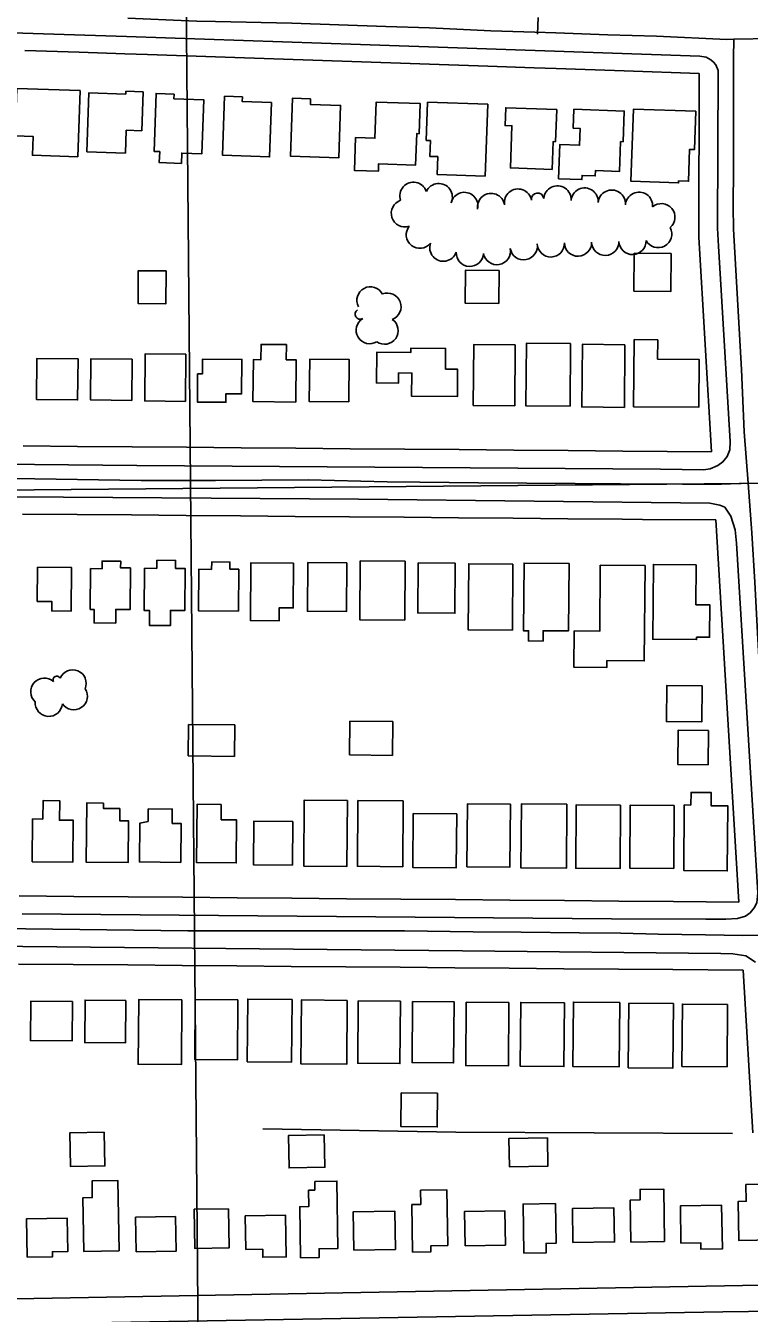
# Model space of a CAD drawing. Extents: x -2233 to 187241, y 4582 to 150524.
# Drawn here: x 113887 to 114418, y 57473 to 58418 of the extents above; entities that cross this region are included whole.
import ezdxf

# ---------------------------------------------------------------- set-up
doc = ezdxf.new("R2010")
doc.units = 0
for name, color, linetype in [('BLDG', 7, 'Continuous'), ('GE_X_CL_2000', 7, 'Continuous'), ('GRID', 7, 'Continuous'), ('ROAD', 7, 'Continuous'), ('RW_X_Fee_RW', 7, 'Continuous'), ('TREES', 7, 'Continuous'), ('WALL', 7, 'Continuous')]:
    doc.layers.add(name, color=color, linetype=linetype)

msp = doc.modelspace()

# ---------------------------------------------------------------- linework, layer by layer
at = {"layer": 'BLDG'}
for points in [[(113927.27, 58370.42), (113925.58, 58321.86), (113892.3, 58323.03), (113892.79, 58336.86), (113879.71, 58337.31), (113880.92, 58372.04)], [(113960.86, 58367.84), (113960.93, 58369.9), (113973.51, 58369.46), (113972.52, 58340.96), (113961.13, 58341.36), (113960.54, 58324.55), (113932.34, 58325.53), (113933.85, 58368.79)], [(113996.27, 58367.9), (113996.15, 58364.42), (114018.06, 58363.66), (114016.67, 58324.03), (114001.89, 58324.55), (114001.62, 58317.03), (113985.43, 58317.6), (113985.71, 58325.62), (113981.65, 58325.76), (113983.12, 58368.36)], [(114046.46, 58365.8), (114046.34, 58362.38), (114067.69, 58361.64), (114066.29, 58321.73), (114031.88, 58322.93), (114033.39, 58366.26)], [(114096.48, 58364.3), (114096.35, 58360.31), (114118.44, 58359.53), (114117.09, 58321.07), (114081.61, 58322.32), (114083.09, 58364.76)], [(114176.13, 58338.78), (114174.3, 58338.84), (114173.5, 58315.78), (114146.37, 58316.73), (114146.18, 58311.25), (114128.58, 58311.85), (114129.42, 58336), (114143.68, 58335.51), (114144.61, 58361.98), (114176.91, 58360.85)], [(114224.62, 58307.67), (114189.28, 58308.91), (114189.74, 58321.98), (114183.99, 58322.18), (114184.39, 58333.81), (114181.33, 58333.93), (114182.32, 58361.92), (114226.46, 58360.37)], [(114276.16, 58332.89), (114274.37, 58332.96), (114273.67, 58312.61), (114243.07, 58313.67), (114244.15, 58344.61), (114239.18, 58344.79), (114239.64, 58357.84), (114276.99, 58356.53)], [(114325.79, 58332.94), (114323.9, 58333), (114323.14, 58311.17), (114305.4, 58311.8), (114305.26, 58307.88), (114295.64, 58308.21), (114295.54, 58305.18), (114278.39, 58305.78), (114279.26, 58330.78), (114293.8, 58330.28), (114294.23, 58342.56), (114289.11, 58342.74), (114289.6, 58356.74), (114326.57, 58355.44)], [(114379.02, 58355.25), (114378.04, 58327.17), (114374.54, 58327.29), (114373.72, 58303.97), (114366.49, 58304.22), (114366.43, 58302.71), (114331.52, 58303.94), (114333.37, 58356.84)], [(114361.02, 58250.8), (114360.79, 58223.13), (114333.63, 58223.36), (114333.87, 58251.03)], [(113990.49, 58238.11), (113990.29, 58214.06), (113969.83, 58214.24), (113970.04, 58238.28)], [(114234.5, 58214.26), (114209.85, 58214.46), (114210.05, 58238.58), (114234.71, 58238.37)], [(114351.09, 58187.66), (114350.98, 58173.46), (114381.48, 58173.2), (114381.18, 58138.12), (114333.43, 58138.53), (114333.85, 58187.81)], [(114085.67, 58141.93), (114085.93, 58172.88), (114078.56, 58172.93), (114078.66, 58184.03), (114060.08, 58184.19), (114059.98, 58172.97), (114054.43, 58173.02), (114054.17, 58142.21)], [(114195.34, 58166.08), (114204.29, 58166.01), (114204.11, 58145.88), (114170.59, 58146.16), (114170.73, 58163.23), (114161.02, 58163.31), (114160.96, 58155.86), (114144.72, 58156), (114144.92, 58178.49), (114170.02, 58178.28), (114170.05, 58181.48), (114195.46, 58181.27)], [(114246.58, 58183.95), (114246.2, 58139.15), (114215.83, 58139.41), (114216.22, 58184.21)], [(114287.17, 58184.79), (114286.78, 58138.98), (114254.36, 58139.26), (114254.75, 58185.07)], [(114327.06, 58184.02), (114326.67, 58138.04), (114295.43, 58138.3), (114295.83, 58184.29)], [(113925.79, 58173.72), (113925.53, 58143.48), (113895.43, 58143.73), (113895.69, 58173.98)], [(113965.43, 58173.39), (113965.18, 58143.17), (113935.07, 58143.43), (113935.32, 58173.64)], [(114004.87, 58176.94), (114004.57, 58142.44), (113974.74, 58142.7), (113975.04, 58177.2)], [(114013.57, 58162.61), (114017.07, 58162.58), (114017.16, 58173.42), (114046.08, 58173.17), (114045.86, 58147.87), (114034.36, 58147.97), (114034.3, 58141.74), (114013.39, 58141.91)], [(114124.5, 58142.07), (114124.77, 58173.02), (114095.77, 58173.26), (114095.5, 58142.32)], [(113895.87, 57995.55), (113906.61, 57995.47), (113906.54, 57988.62), (113920.82, 57988.5), (113921.09, 58020.51), (113896.08, 58020.72)], [(113943.47, 58019.65), (113943.51, 58025.22), (113957.1, 58025.11), (113957.05, 58020.26), (113964.27, 58020.19), (113964.01, 57989.66), (113953.53, 57989.74), (113953.44, 57979.8), (113937.53, 57979.93), (113937.62, 57989.73), (113934.76, 57989.75), (113935.01, 58019.71)], [(113983.68, 58019.87), (113983.72, 58025.91), (113997.43, 58025.79), (113997.39, 58019.88), (114004.35, 58019.82), (114004.08, 57988.98), (113993.65, 57989.06), (113993.56, 57977.87), (113978.16, 57978), (113978.26, 57988.87), (113974.41, 57988.91), (113974.67, 58019.94)], [(114023.81, 58019.16), (114023.87, 58024.61), (114037.26, 58024.5), (114037.21, 58019.34), (114043.73, 58019.28), (114043.47, 57988.59), (114014.11, 57988.83), (114014.36, 58019.24)], [(114084.01, 58023.73), (114083.72, 57990.87), (114073.42, 57990.96), (114073.33, 57981.35), (114052.3, 57981.53), (114052.66, 58024)], [(114123.07, 58023.91), (114122.77, 57988.24), (114094.06, 57988.48), (114094.37, 58024.15)], [(114165.85, 58025.13), (114165.48, 57981.95), (114132.55, 57982.24), (114132.91, 58025.4)], [(114202.61, 58023.69), (114202.29, 57987.01), (114175.1, 57987.24), (114175.41, 58023.92)], [(114244.88, 58023.03), (114244.47, 57974.62), (114212.02, 57974.9), (114212.43, 58023.31)], [(114286.07, 58023.55), (114285.66, 57973.99), (114267.04, 57974.15), (114266.98, 57966.6), (114256.28, 57966.69), (114256.35, 57974.07), (114252.59, 57974.09), (114253.02, 58023.83)], [(114341.9, 58021.89), (114341.3, 57951.97), (114313.81, 57952.2), (114313.77, 57947.11), (114289.67, 57947.32), (114289.9, 57973.99), (114308.6, 57973.82), (114309.01, 58022.17)], [(114379.36, 58022.48), (114379.11, 57993.26), (114389.35, 57993.18), (114389.15, 57969.31), (114379.61, 57969.38), (114379.6, 57967.61), (114347.51, 57967.88), (114347.98, 58022.75)], [(114383.67, 57933.66), (114383.42, 57907.22), (114357.5, 57907.46), (114357.74, 57933.89)], [(114006.68, 57882.27), (114040.53, 57881.96), (114040.75, 57905), (114006.9, 57905.32)], [(114125.06, 57882.97), (114156.51, 57882.67), (114156.74, 57907.5), (114125.29, 57907.79)], [(114388.3, 57900.95), (114388.06, 57875.81), (114365.79, 57876.02), (114366.02, 57901.15)], [(113900.08, 57835.95), (113900.19, 57849.51), (113912.34, 57849.41), (113912.21, 57835.13), (113922.29, 57835.05), (113922.02, 57804.37), (113892.23, 57804.63), (113892.5, 57836.02)], [(113944.45, 57847.67), (113944.42, 57843.79), (113956.47, 57843.68), (113956.4, 57834.72), (113962.8, 57834.67), (113962.54, 57804.01), (113931.84, 57804.27), (113932.23, 57847.77)], [(114123.49, 57849.63), (114123.07, 57801.23), (114091.44, 57801.49), (114091.84, 57849.9)], [(114164.44, 57849.22), (114164.03, 57801.03), (114130.77, 57801.32), (114131.18, 57849.51)], [(114375.51, 57846.27), (114375.58, 57855.55), (114390.44, 57855.42), (114390.35, 57845.66), (114402.59, 57845.56), (114402.18, 57797.97), (114370.21, 57798.25), (114370.62, 57846.31)], [(113977.26, 57834.12), (113977.33, 57843.44), (113994.99, 57843.28), (113994.9, 57832.83), (114001.44, 57832.78), (114001.19, 57804.2), (113970.81, 57804.47), (113971.06, 57832.91)], [(114030.95, 57846.65), (114030.86, 57835.42), (114042.16, 57835.32), (114041.89, 57803.78), (114012.76, 57804.02), (114013.12, 57846.81)], [(114203.7, 57839.71), (114203.36, 57800.24), (114171.45, 57800.51), (114171.78, 57839.98)], [(114243.03, 57846.79), (114242.63, 57800.75), (114211.16, 57801.03), (114211.55, 57847.06)], [(114284.54, 57846.84), (114284.13, 57799.87), (114250.73, 57800.16), (114251.14, 57847.13)], [(114323.85, 57846.2), (114323.46, 57799.63), (114290.95, 57799.91), (114291.34, 57846.48)], [(114363.26, 57845.93), (114362.87, 57799.78), (114330.59, 57800.05), (114330.98, 57846.21)], [(114083.35, 57834.18), (114083.08, 57802.25), (114054.46, 57802.5), (114054.74, 57834.42)], [(113921.72, 57702.09), (113921.47, 57673.18), (113890.85, 57673.45), (113891.1, 57702.34)], [(113960.81, 57702.85), (113960.54, 57671.69), (113930.75, 57671.95), (113931.02, 57703.1)], [(114002.02, 57703.25), (114001.61, 57655.84), (113969.89, 57656.11), (113970.3, 57703.52)], [(114043.17, 57703.27), (114042.79, 57659.3), (114011.49, 57659.57), (114011.87, 57703.53)], [(114082.95, 57703.61), (114082.55, 57657.65), (114049.95, 57657.92), (114050.35, 57703.9)], [(114123.32, 57702.94), (114122.92, 57656.02), (114089.33, 57656.31), (114089.73, 57703.22)], [(114162.34, 57702.3), (114161.95, 57656.59), (114131.04, 57656.86), (114131.43, 57702.56)], [(114201.73, 57701.78), (114201.35, 57657.04), (114170.87, 57657.3), (114171.25, 57702.03)], [(114241.99, 57701.29), (114241.59, 57654.81), (114210.24, 57655.07), (114210.64, 57701.56)], [(114282.69, 57701.19), (114282.29, 57654.31), (114250.25, 57654.59), (114250.65, 57701.47)], [(114323.21, 57701.45), (114322.8, 57654.12), (114288.85, 57654.42), (114289.25, 57701.73)], [(114362.66, 57700.55), (114362.25, 57653.26), (114329.54, 57653.54), (114329.94, 57700.83)], [(114402.36, 57699.97), (114401.97, 57654.22), (114368.82, 57654.5), (114369.21, 57700.25)], [(114189.57, 57634.77), (114189.35, 57610.07), (114162.73, 57610.32), (114162.95, 57635.02)], [(113945.09, 57606.24), (113945.51, 57581.5), (113920.27, 57581.09), (113919.86, 57605.83)], [(114106.51, 57604.28), (114106.9, 57580.48), (114080.66, 57580.05), (114080.27, 57603.85)], [(114270.24, 57602.17), (114270.58, 57581.31), (114242.27, 57580.84), (114241.92, 57601.72)], [(113955.98, 57519.17), (113955.13, 57570.78), (113936.09, 57570.47), (113936.28, 57558.23), (113929.34, 57558.12), (113930, 57518.74)], [(114099.44, 57570.06), (114099.55, 57563.75), (114094.91, 57563.67), (114095.11, 57551.66), (114088.49, 57551.56), (114089.1, 57514.16), (114102.75, 57514.38), (114102.65, 57520.77), (114116.54, 57521), (114115.73, 57570.33)], [(114356.19, 57525.97), (114355.55, 57564.52), (114338.18, 57564.23), (114338.31, 57556.61), (114330.95, 57556.48), (114331.46, 57525.56)], [(114415.88, 57567.95), (114416.1, 57555.55), (114410.21, 57555.44), (114410.73, 57526.76), (114437.01, 57527.24), (114436.26, 57568.32)], [(114177.04, 57563.72), (114177.22, 57553.2), (114170.75, 57553.09), (114171.32, 57518.29), (114184.75, 57518.5), (114184.68, 57522.9), (114197.05, 57523.11), (114196.37, 57564.04)], [(114036.21, 57550.09), (114036.69, 57521.27), (114011.54, 57520.86), (114011.07, 57549.67)], [(114128.12, 57519.73), (114158.73, 57520.24), (114158.27, 57548.23), (114127.65, 57547.73)], [(114209.77, 57522.9), (114239.38, 57523.39), (114238.96, 57548.52), (114209.36, 57548.03)], [(114276.05, 57553.92), (114276.54, 57524.73), (114269.22, 57524.6), (114269.33, 57517.81), (114252.9, 57517.54), (114252.31, 57553.54)], [(114288.93, 57525.25), (114319.45, 57525.75), (114319.04, 57550.67), (114288.53, 57550.17)], [(114368.19, 57524.9), (114382.75, 57525.13), (114382.82, 57520.38), (114398.55, 57520.64), (114398.02, 57552.68), (114367.74, 57552.18)], [(113888.55, 57514.46), (113907.07, 57514.77), (113907.01, 57518.49), (113918.23, 57518.68), (113917.82, 57543.2), (113888.09, 57542.71)], [(113968.4, 57518.43), (113997.69, 57518.91), (113997.28, 57544.26), (113967.99, 57543.78)], [(114048.87, 57520.09), (114061.3, 57520.29), (114061.39, 57514.45), (114078.55, 57514.74), (114078.05, 57545.26), (114048.46, 57544.78)]]:
    msp.add_lwpolyline(points, close=True, dxfattribs=at)
at = {"layer": 'GE_X_CL_2000'}
for points in [[(114263.29, 58424.04), (114262.88, 58411.73)], [(113962.26, 58423.57), (114007.03, 58421.54), (114013.02, 58421.41), (114026.62, 58421.1), (114082.76, 58419.83), (114151.54, 58417.53), (114183.65, 58416.55), (114228.57, 58414.38), (114261.03, 58413.24)], [(114261.03, 58413.24), (114276.28, 58412.7), (114314.41, 58411.25), (114350.21, 58410.41), (114401.81, 58407.97), (114406.85, 58408.05)], [(114406.85, 58408.05), (114406.8, 58394.15), (114406.84, 58385.63), (114406.68, 58349.93), (114406.74, 58313.53), (114406.42, 58285.35), (114406.72, 58268.8), (114412.52, 58165.75), (114414.53, 58120.18), (114417.41, 58082.42)], [(114406.85, 58408.05), (114435.08, 58408.53), (114470.59, 58409.7), (114511.89, 58410.63), (114563.25, 58412.19)], [(113331.12, 58090.49), (113345.72, 58090.17), (113414.55, 58089.54), (113481.9, 58088.65), (113536.28, 58088.69), (113606.69, 58088.06), (113671.6, 58088.03), (113732.34, 58087.11), (113784.14, 58086.64), (113841.46, 58085.83), (113894.11, 58085.49), (113972.25, 58084.41), (114008.94, 58084.37), (114026.62, 58084.46), (114094.57, 58084.81), (114152.73, 58083.5), (114176.68, 58083.17), (114219.57, 58082.73), (114290.64, 58082.2), (114323.84, 58081.88), (114369.36, 58081.72), (114397.88, 58081.62), (114417.41, 58082.42)], [(114417.41, 58082.42), (114420.08, 58045.88), (114422.32, 58009.89), (114424.64, 57967.85), (114427.68, 57911.48)], [(113328.71, 57760.92), (113357.14, 57760.34), (113464.47, 57759.44), (113505.75, 57759.44), (113682.24, 57757.66), (113826.93, 57756.54), (113887.41, 57755.4), (114006.38, 57753.93), (114026.62, 57753.91), (114144.9, 57753.95), (114165.26, 57754.04), (114215.74, 57753.2), (114250.99, 57753.06), (114293.63, 57752.51), (114323.99, 57752.37), (114351.5, 57751.49), (114386.06, 57750.91), (114413.46, 57750.61), (114437.69, 57750.71)]]:
    msp.add_lwpolyline(points, dxfattribs=at)
at = {"layer": 'GRID'}
for p, q in [((113990.93, 60078.5), (114014.47, 57380.83)), ((115008.35, 58087.3), (110008.54, 58043.67))]:
    msp.add_line(p, q, dxfattribs=at)
at = {"layer": 'ROAD'}
for points in [[(113793.66, 58415.46), (113961.25, 58410), (114133.01, 58404.35), (114382.07, 58395.58), (114386.67, 58394.94), (114390.11, 58393.01), (114392.08, 58391.36), (114393.79, 58389.21), (114395.4, 58385.15), (114394.99, 58269.57), (114395.83, 58256.35), (114397.7, 58223.96), (114404.35, 58112.86), (114403.93, 58106.84), (114401.98, 58101.95), (114398.93, 58097.96), (114395.27, 58095.47), (114389.56, 58092.95), (114385.07, 58092.21), (114353.09, 58092.77), (113968.86, 58095.42), (113593.66, 58099.06)], [(113734.57, 58073.33), (114131.51, 58070.69), (114389.32, 58067.62), (114396.65, 58066.37), (114400.36, 58064.83), (114404.79, 58058.09), (114408.04, 58048.07), (114408.81, 58038.41), (114424.56, 57781.96), (114423.75, 57774.56), (114421.82, 57770.8), (114418.84, 57767.24), (114415.49, 57764.81), (114409.67, 57763.04), (114401.21, 57762.62), (114386.51, 57762.43), (114317.24, 57762.87), (113884.78, 57766.54)], [(114398.85, 57474.5), (113683.92, 57462.03), (113361.12, 57457.36), (113353, 57458.93), (113346.29, 57463.41), (113341.84, 57468.96), (113338.49, 57477.11), (113337.7, 57485.15), (113340.45, 57735.63), (113343.43, 57741.99), (113348.64, 57745.02), (113355.82, 57746.14), (113453.47, 57745.66), (113810.69, 57743.21), (114207.79, 57739.39), (114397.39, 57737.44)], [(114397.39, 57737.44), (114406.29, 57737), (114415.86, 57735.73), (114422.8, 57731.02)], [(114512.43, 57475.99), (114398.85, 57474.5)]]:
    msp.add_lwpolyline(points, dxfattribs=at)
at = {"layer": 'RW_X_Fee_RW'}
for p, q in [((114381.43, 58383.03), (114381.24, 58262.88)), ((114390.7, 58105.44), (114381.24, 58262.88)), ((114413.71, 57725.04), (114420.92, 57605.81))]:
    msp.add_line(p, q, dxfattribs=at)
for points in [[(113960.19, 58397.37), (113926.69, 58398.51), (113886.71, 58399.87)], [(113960.19, 58397.37), (113976.66, 58396.81), (114026.64, 58395.11), (114076.61, 58393.41), (114126.58, 58391.71), (114176.55, 58390.01), (114226.53, 58388.31), (114260.4, 58387.15)], [(114260.4, 58387.15), (114276.5, 58386.6), (114326.47, 58384.9), (114381.43, 58383.03)], [(113885.49, 58109.76), (113925.49, 58109.41), (113965.49, 58109.07), (114005.49, 58108.73), (114045.49, 58108.39), (114085.49, 58108.05), (114125.49, 58107.7), (114165.49, 58107.36), (114205.49, 58107.02), (114245.48, 58106.68), (114285.48, 58106.34), (114325.48, 58106), (114390.7, 58105.44)], [(113885.07, 58059.76), (113925.07, 58059.42), (113965.06, 58059.07), (114005.07, 58058.73), (114045.06, 58058.39), (114085.06, 58058.05), (114125.06, 58057.71), (114165.06, 58057.36), (114205.06, 58057.02), (114245.06, 58056.68), (114285.06, 58056.34), (114325.06, 58056), (114340.06, 58055.87), (114393.73, 58055.41)], [(114393.73, 58055.41), (114402.81, 57905.14), (114410.68, 57775.07)], [(114410.68, 57775.07), (114362.67, 57775.48), (114322.67, 57775.82), (114282.67, 57776.17), (114242.67, 57776.51), (114202.67, 57776.85), (114162.67, 57777.19), (114122.67, 57777.53), (114082.67, 57777.87), (114042.67, 57778.22), (114002.67, 57778.56), (113962.67, 57778.9), (113922.67, 57779.24), (113882.67, 57779.59)], [(114413.71, 57725.04), (114362.24, 57725.48), (114322.24, 57725.82), (114282.24, 57726.17), (114242.24, 57726.51), (114202.24, 57726.85), (114162.24, 57727.19), (114122.24, 57727.53), (114082.24, 57727.88), (114042.24, 57728.22), (114002.24, 57728.56), (113962.25, 57728.9), (113922.25, 57729.24), (113882.25, 57729.59)], [(113880.11, 57483.86), (113920.1, 57484.59), (113960.1, 57485.33), (114000.09, 57486.07), (114040.09, 57486.8), (114080.08, 57487.54), (114120.07, 57488.28), (114160.07, 57489.02), (114200.06, 57489.75), (114240.06, 57490.49), (114280.05, 57491.23), (114320.05, 57491.97), (114360.04, 57492.7), (114400.03, 57493.44), (114440.03, 57494.18), (114480.02, 57494.92), (114520.02, 57495.65), (114560.01, 57496.39), (114600, 57497.13), (114640, 57497.86), (114679.99, 57498.6), (114719.99, 57499.34), (114759.98, 57500.08), (114799.59, 57500.8)]]:
    msp.add_lwpolyline(points, dxfattribs=at)
at = {"layer": 'TREES'}
for centre, radius, start, end in [((114171.93, 58293.21), 10, 19.18913, 199.18913), ((114190.45, 58292.29), 10, 335.14806, 155.14806), ((114209.26, 58285.8), 10, 346.73668, 166.73668), ((114228.87, 58285.04), 10, 8.82418, 188.82418), ((114248.61, 58288.26), 10, 9.71172, 189.71172), ((114263.02, 58290.64), 4.61, 8.67405, 188.67405), ((114277.55, 58290.56), 10, 355.56396, 175.56396), ((114297.49, 58289.01), 10, 355.56396, 175.56396), ((114317.43, 58287.47), 10, 355.56396, 175.56396), ((114337.37, 58285.92), 10, 355.56396, 175.56396), ((114165.63, 58280.43), 10, 108.331, 288.331), ((114353.8, 58277.51), 10, 310.23601, 130.23601), ((114176.61, 58264.72), 10, 141.53028, 321.53028), ((114351.44, 58265.17), 10, 208.0759, 28.0759), ((114193.87, 58255.18), 10, 160.64256, 340.64256), ((114233.13, 58252.7), 10, 190.1311, 10.1311), ((114252.81, 58256.25), 10, 190.29692, 10.29692), ((114272.65, 58258.33), 10, 181.68202, 1.68202), ((114292.64, 58258.91), 10, 181.68202, 1.68202), ((114312.63, 58259.5), 10, 181.68202, 1.68202), ((114332.62, 58260.13), 10, 181.92259, 1.92259), ((114213.29, 58251.4), 10, 177.34846, 357.34846), ((114140.36, 58216.49), 10, 28.03285, 208.03285), ((114152.8, 58211.87), 10, 291.15412, 111.15412), ((114132.78, 58206.45), 3.74, 121.02359, 301.02359), ((114139.86, 58194.68), 10, 121.02359, 301.02359), ((114150.71, 58194.33), 10, 235.25196, 55.25196), ((113921.83, 57935.46), 10, 337.17724, 157.17724), ((113901.09, 57929.4), 10, 48.07111, 228.07111), ((113910.19, 57938.09), 2.73, 27.28289, 207.28289), ((113922.7, 57926.08), 10, 213.42297, 33.42297), ((113904.38, 57921.27), 10, 175.99937, 355.99937)]:
    msp.add_arc(centre, radius, start, end, dxfattribs=at)
at = {"layer": 'WALL'}
msp.add_lwpolyline([(114061.37, 57608.74), (114202.98, 57606.22), (114406, 57605.32)], dxfattribs=at)

doc.saveas('drawing.dxf')
